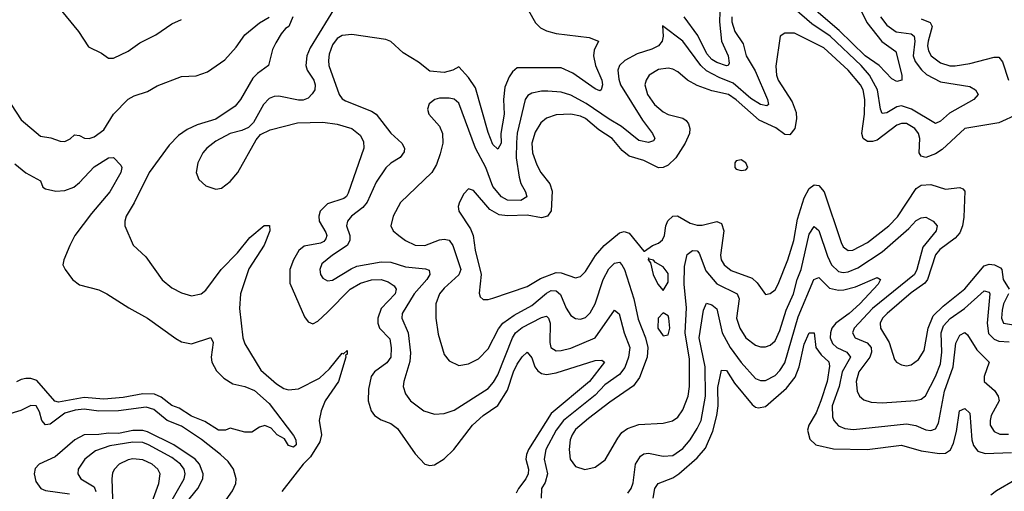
# Model space of a CAD drawing. Header units: inches. Extents: x 1694797 to 1849917, y 907313 to 1017959.
# Tile 675 of 834: x 1835384 to 1839432, y 936658 to 938598. Entities that reach past the tile are written whole.
import ezdxf

# ---------------------------------------------------------------- set-up
doc = ezdxf.new("R2010")
doc.units = ezdxf.units.IN
doc.header["$MEASUREMENT"] = 0
doc.layers.add('B8933', color=7, linetype='Continuous')

msp = doc.modelspace()

# ---------------------------------------------------------------- linework, layer by layer
at = {"layer": 'B8933', "color": 5}
for points, elevation in [([(1838810, 938706), (1838867.3, 938587.3), (1838928.8, 938508.8), (1838986.9, 938466.9), (1839011.4, 938370), (1839011.3, 938350), (1838990, 938343.8), (1838970, 938355.5), (1838917.6, 938410), (1838859.9, 938450), (1838753.4, 938553.4), (1838581.8, 938701.8)], 640), ([(1836690, 938663), (1836577.9, 938482), (1836565.2, 938450), (1836560.4, 938410), (1836566.2, 938390), (1836593.3, 938350), (1836599.7, 938330), (1836597.5, 938310), (1836587.4, 938292.6), (1836570, 938275.8), (1836550, 938267.8), (1836530, 938267), (1836450, 938283.6), (1836430, 938282.9), (1836410, 938273.9), (1836386.7, 938250), (1836345.2, 938174.8), (1836325.3, 938154.7), (1836297.6, 938142.4), (1836249.2, 938130), (1836190, 938097.9), (1836154, 938070), (1836136.8, 938050), (1836116.6, 938010), (1836110.2, 937970), (1836121, 937941), (1836150, 937914.7), (1836190, 937901.3), (1836214.4, 937905.6), (1836250, 937932.7), (1836280.8, 937970), (1836356.1, 938103.9), (1836374.7, 938125.3), (1836414.7, 938145.3), (1836526.3, 938173.7), (1836630, 938177.1), (1836690, 938168.4), (1836750, 938150.1), (1836783.8, 938123.8), (1836797.5, 938097.5), (1836798.8, 938070), (1836735.2, 937884.8), (1836728.5, 937871.5), (1836717, 937863), (1836650, 937840.6), (1836619.6, 937810), (1836613.6, 937790), (1836615.5, 937770), (1836642.7, 937722.7), (1836647.4, 937710), (1836642.6, 937697.4), (1836634.4, 937685.6), (1836621.4, 937678.6), (1836554, 937666), (1836531.3, 937648.7), (1836510, 937610.8), (1836495.1, 937570), (1836494.6, 937514.6), (1836555.7, 937375.7), (1836570, 937356), (1836590, 937347.7), (1836610, 937358.8), (1836650, 937395.7), (1836743.5, 937490), (1836785.2, 937514.8), (1836830, 937527.9), (1836870, 937530.1), (1836899.8, 937519.8), (1836923.9, 937503.9), (1836932, 937490), (1836928.3, 937470), (1836870.1, 937410), (1836856.5, 937370), (1836857, 937350), (1836864.2, 937330), (1836905.4, 937285.4), (1836912, 937248), (1836909.7, 937210.3), (1836893.4, 937186.6), (1836843.5, 937150), (1836829.6, 937130), (1836818.1, 937078.1), (1836817.4, 937030), (1836829.5, 936990), (1836843.2, 936970), (1836870, 936952.8), (1836910, 936937.3), (1836937, 936917), (1837010, 936812.7), (1837050.2, 936770.2), (1837070, 936764.2), (1837090, 936767.7), (1837130, 936791.6), (1837169.1, 936830), (1837246.1, 936930), (1837289.5, 936970.5), (1837350, 937010.7), (1837390, 937074.3), (1837414.8, 937150), (1837430, 937181.9), (1837450, 937212), (1837470, 937231.1), (1837490, 937207.2), (1837502.6, 937170), (1837514.1, 937154.1), (1837530, 937142.7), (1837550, 937138.8), (1837590, 937145.6), (1837750, 937196.6), (1837778.2, 937198.2), (1837788, 937190), (1837726.6, 937110), (1837570, 936979), (1837476.7, 936830), (1837468, 936810), (1837465.8, 936790), (1837476, 936750), (1837475.2, 936730), (1837465.4, 936710), (1837434.5, 936670), (1837426, 936650)], 620), ([(1835543.2, 938650), (1835625.8, 938550), (1835667.1, 938487.1), (1835720.5, 938460.5), (1835750, 938440.2), (1835770, 938440.2), (1835830, 938468.8), (1835877.6, 938502.4), (1835943.5, 938536.5), (1836010, 938581.2), (1836050, 938599.4)], 620), ([(1837475.8, 938635.8), (1837504.8, 938584.8), (1837525.3, 938565.3), (1837550, 938552.1), (1837590, 938541), (1837725.3, 938525.3), (1837763.7, 938510), (1837746.7, 938473.3), (1837743.1, 938450), (1837751.9, 938410), (1837777.9, 938350), (1837780.3, 938330), (1837775.2, 938310), (1837770, 938305.2), (1837750, 938313.7), (1837658.5, 938378.5), (1837610, 938399.6), (1837430, 938399.6), (1837410, 938384), (1837396.6, 938363.4), (1837379.1, 938320.9), (1837373.2, 938270), (1837375.5, 938210), (1837362.5, 938130), (1837364.3, 938090), (1837350, 938065.3), (1837330, 938085), (1837310, 938134), (1837258.1, 938318.1), (1837230, 938360.3), (1837190, 938404.2), (1837164.9, 938390), (1837130, 938381.1), (1837070, 938386.5), (1837023.6, 938423.6), (1836961.5, 938461.5), (1836910, 938508.8), (1836890, 938516.8), (1836750, 938537.7), (1836710, 938533.5), (1836690, 938520.4), (1836670, 938494.5), (1836656.2, 938456.2), (1836653.2, 938430), (1836654.8, 938410), (1836698, 938290), (1836710, 938272.7), (1836724.2, 938264.2), (1836830, 938222.5), (1836850.1, 938210.1), (1836910, 938131), (1836955.2, 938090), (1836966.2, 938070), (1836965.2, 938054.8), (1836948.8, 938031.2), (1836910, 938007.5), (1836890, 937988.9), (1836849.7, 937930.3), (1836812.8, 937847.2), (1836794.8, 937825.2), (1836747.9, 937790), (1836731.4, 937770), (1836727.8, 937750), (1836742.2, 937710), (1836741.3, 937690), (1836730.6, 937670), (1836671, 937630), (1836626.6, 937593.4), (1836618, 937570), (1836621.6, 937550), (1836630, 937535.3), (1836650, 937523.5), (1836670, 937526.4), (1836746.4, 937573.6), (1836770, 937583.7), (1836870, 937602.6), (1836910, 937600.3), (1836970, 937581.1), (1837053.3, 937573.3), (1837067.3, 937567.3), (1837070.1, 937550), (1837058.4, 937530), (1837006.5, 937470), (1836957, 937390), (1836954.8, 937370), (1836981, 937310), (1836991.6, 937228.4), (1836988.4, 937191.6), (1836963, 937110), (1836961.5, 937090), (1836970, 937059.3), (1836991.6, 937030), (1837046.4, 936990), (1837090, 936975.5), (1837130, 936978.8), (1837170, 936991.8), (1837310, 937081.6), (1837332.7, 937107.3), (1837350, 937137.8), (1837410.3, 937290), (1837422.7, 937310), (1837450, 937331.9), (1837530, 937373.2), (1837550, 937378.4), (1837559, 937370), (1837565.1, 937350), (1837564.2, 937270), (1837568.3, 937250), (1837590, 937236.6), (1837610, 937237.2), (1837650, 937246.7), (1837750, 937289.2), (1837830, 937403.2), (1837848.7, 937388.7), (1837870.1, 937310), (1837892.1, 937250), (1837887.3, 937210), (1837872.6, 937167.4), (1837850, 937139.2), (1837790, 937095.6), (1837750, 937054.1), (1837620.3, 936950), (1837590.4, 936910), (1837547.3, 936830), (1837541.2, 936790), (1837553.6, 936730), (1837544.8, 936695.2), (1837529.6, 936670), (1837528, 936630)], 640), ([(1838263.2, 938630), (1838261.3, 938590), (1838269.4, 938509.4), (1838297.4, 938450), (1838300.7, 938419.3), (1838297.1, 938410), (1838290, 938408.5), (1838250, 938422.3), (1838230, 938434.5), (1838210, 938457.4), (1838172.7, 938532.7), (1838115.6, 938610)], 640), ([(1838922.8, 938610), (1838950, 938575.6), (1838988.4, 938548.4), (1839050, 938539.4), (1839061.2, 938530), (1839063.8, 938510), (1839057.4, 938450), (1839066.4, 938426.4), (1839091.3, 938391.3), (1839113, 938373), (1839170, 938342.4), (1839290, 938323.8), (1839314.3, 938310), (1839324.6, 938290), (1839307.4, 938270), (1839206.9, 938213.1), (1839170, 938180.6), (1839150, 938171.3), (1839050.2, 938230.2), (1839010, 938243.4), (1838990, 938240.1), (1838950, 938215), (1838930, 938211.9), (1838922.8, 938230), (1838911.5, 938310), (1838878.4, 938370), (1838843.3, 938410), (1838716.3, 938530), (1838640.9, 938580.9), (1838570, 938642.8)], 660), ([(1835349.2, 938249.2), (1835390, 938186.2), (1835470, 938119.7), (1835512.6, 938112.6), (1835550, 938098.4), (1835570, 938097.7), (1835592, 938108), (1835610, 938123.9), (1835630, 938121.8), (1835650.7, 938110.7), (1835670, 938109.2), (1835690, 938116.3), (1835730, 938145.1), (1835769.4, 938210), (1835830, 938270.8), (1835855.4, 938284.6), (1835910, 938303), (1835950, 938326.3), (1836050, 938364.8), (1836110, 938367.6), (1836156.5, 938383.5), (1836227.1, 938432.9), (1836274.3, 938485.7), (1836310, 938536.1), (1836370, 938585.2), (1836410, 938608.7)], 580), ([(1836507.3, 938610), (1836490.8, 938570), (1836477.7, 938562.3), (1836459.5, 938540.5), (1836437.1, 938502.9), (1836424.2, 938475.8), (1836407.6, 938410), (1836362.5, 938377.5), (1836342.5, 938357.5), (1836292.4, 938270), (1836270, 938242.4), (1836190, 938189), (1836114.2, 938165.8), (1836073, 938147), (1836037.5, 938122.5), (1835998.3, 938081.7), (1835916.7, 937970), (1835855.2, 937844.8), (1835821.6, 937790), (1835816.2, 937770), (1835817.2, 937750), (1835850.8, 937670.8), (1835902.9, 937622.9), (1835970, 937528.3), (1836010, 937495), (1836050, 937475), (1836090, 937462.6), (1836130, 937471.2), (1836150, 937485.5), (1836212, 937570), (1836280.1, 937639.9), (1836330, 937701.7), (1836390, 937752.3), (1836411.7, 937751.7), (1836413.3, 937730), (1836390, 937671.2), (1836326.9, 937573.1), (1836292.6, 937470), (1836288, 937410), (1836301.8, 937290), (1836310, 937264.4), (1836376, 937156), (1836440, 937100), (1836470, 937081.5), (1836490, 937075.7), (1836530, 937080.5), (1836616.4, 937123.6), (1836658.4, 937161.6), (1836710, 937226), (1836716.1, 937223.9), (1836730, 937237.1), (1836730, 937222), (1836723.4, 937216.6), (1836725.2, 937210), (1836695.2, 937110), (1836640.1, 937030), (1836624.1, 936990), (1836615, 936950), (1836625.1, 936890), (1836617.6, 936862.4), (1836579.6, 936800.4), (1836549.2, 936770), (1836462.1, 936657.9)], 580), ([(1838311.7, 938610), (1838312.3, 938590), (1838324.8, 938550), (1838359, 938499), (1838371.2, 938450), (1838407.9, 938387.9), (1838458.6, 938270), (1838462.3, 938250), (1838455.8, 938244.2), (1838430, 938249.5), (1838390, 938274.5), (1838317.2, 938337.2), (1838260.5, 938360.5), (1838208.4, 938388.4), (1838185, 938410), (1838110, 938509.8), (1838026.4, 938573.6), (1838029.2, 938530), (1838025.6, 938510), (1838010.2, 938490), (1837983.7, 938476.3), (1837922.6, 938457.4), (1837871.9, 938430), (1837850.8, 938410), (1837843.6, 938390), (1837847.1, 938352.9), (1837854.3, 938330), (1837945, 938185), (1837986.5, 938130), (1837995.5, 938110), (1837990, 938099.6), (1837970, 938092.8), (1837930, 938101.6), (1837859, 938159), (1837808.4, 938188.4), (1837713.8, 938253.8), (1837650, 938287.7), (1837610, 938300.1), (1837555.6, 938304.4), (1837530, 938304.7), (1837490, 938296.1), (1837473.7, 938286.3), (1837462.9, 938270), (1837430, 938131.3), (1837426.5, 938093.5), (1837426, 938030), (1837437.4, 937950), (1837444.3, 937924.3), (1837463.5, 937890), (1837469.3, 937870), (1837444.9, 937855.1), (1837390, 937856.3), (1837364.5, 937870), (1837330, 937911.9), (1837300.7, 937990), (1837258.9, 938070), (1837190, 938254.5), (1837170, 938270.7), (1837150, 938274.8), (1837110, 938275.1), (1837091, 938270), (1837067.6, 938252.4), (1837060.4, 938230), (1837066, 938210), (1837110, 938160.3), (1837122.7, 938130), (1837123.3, 938090), (1837113.4, 938046.6), (1837097.3, 938002.7), (1837078.3, 937970), (1836950, 937846), (1836920.2, 937790), (1836910.3, 937750), (1836919.5, 937730), (1836943.1, 937710), (1836970.3, 937690), (1837010, 937670.2), (1837050, 937668.9), (1837110, 937692.4), (1837130, 937695.8), (1837150, 937691.4), (1837165.4, 937670), (1837197.6, 937570), (1837190, 937548.6), (1837130, 937494), (1837110.8, 937470), (1837095.7, 937430), (1837094.6, 937370), (1837104.5, 937304.5), (1837130, 937221.6), (1837150, 937195.3), (1837190, 937176), (1837230, 937183.2), (1837270, 937203.8), (1837310, 937244.5), (1837353.3, 937326.7), (1837370.7, 937349.3), (1837416.9, 937383.1), (1837490, 937422.9), (1837550, 937473.6), (1837570, 937484.1), (1837590, 937482.4), (1837607.9, 937467.9), (1837631.3, 937411.3), (1837650, 937381.6), (1837670, 937368.7), (1837690, 937366.8), (1837710, 937373.9), (1837730, 937392.7), (1837749.9, 937430), (1837783.3, 937530), (1837806.8, 937573.2), (1837830, 937596.2), (1837850, 937600.5), (1837860.1, 937590), (1837871.2, 937571.2), (1837909.7, 937450), (1837926.7, 937366.7), (1837957.5, 937290), (1837966.5, 937250), (1837964.5, 937210), (1837933, 937127), (1837908.3, 937091.7), (1837810, 937025.5), (1837722.4, 936957.6), (1837670, 936912.1), (1837655.6, 936890), (1837648.1, 936870), (1837643.3, 936830), (1837648.1, 936790), (1837670, 936760.6), (1837708.2, 936748.2), (1837750, 936758.2), (1837791.7, 936788.3), (1837842.8, 936877.2), (1837860.4, 936899.6), (1837882.9, 936917.1), (1837930, 936933.2), (1838030, 936939), (1838067.8, 936947.8), (1838090, 936963.2), (1838110, 936994), (1838133.2, 937050), (1838138.6, 937090), (1838138, 937202), (1838120.3, 937310), (1838126.4, 937413.6), (1838116.6, 937510), (1838117.6, 937582.4), (1838128, 937632), (1838150, 937648.4), (1838170, 937648), (1838178, 937638), (1838205.7, 937565.7), (1838250, 937511.1), (1838333.8, 937470), (1838342.5, 937450), (1838331.4, 937370), (1838345.3, 937330), (1838370, 937290.2), (1838410, 937259.5), (1838430, 937252.9), (1838450, 937252.9), (1838470, 937259.4), (1838490, 937276.8), (1838510, 937319.2), (1838536.1, 937403.9), (1838566.2, 937470), (1838580.1, 937530), (1838597.1, 937570), (1838630, 937715.6), (1838650, 937748.1), (1838670, 937731.3), (1838705.7, 937625.7), (1838722.4, 937590), (1838750, 937562.7), (1838770, 937558.2), (1838790, 937560.5), (1838830, 937577), (1838930, 937644), (1839040.2, 937739.8), (1839070, 937772.3), (1839090, 937783.5), (1839110, 937786.3), (1839140.4, 937770), (1839156.9, 937750), (1839152.8, 937730), (1839097, 937663), (1839072.8, 937570), (1839063.6, 937550), (1838890, 937409.9), (1838815.7, 937330), (1838807.7, 937310), (1838819.3, 937290), (1838868.4, 937268.4), (1838885, 937250), (1838886.7, 937230), (1838879.6, 937210), (1838834.7, 937150), (1838823.7, 937110), (1838827.5, 937070), (1838837.6, 937050), (1838854.6, 937034.6), (1838884.5, 937024.5), (1838930, 937021.8), (1839067.5, 937032.5), (1839090, 937037.8), (1839108.7, 937051.3), (1839150, 937130.1), (1839170, 937182.4), (1839175.9, 937230), (1839172.4, 937310), (1839181.7, 937338.3), (1839210, 937369.4), (1839268.5, 937410), (1839350, 937483), (1839370, 937477.3), (1839372.6, 937470), (1839361.9, 937350), (1839367.7, 937307.7), (1839390, 937283.5), (1839410, 937275.6), (1839452.8, 937272.8)], 660), ([(1839090, 938602.2), (1839127.1, 938587.1), (1839135.9, 938570), (1839119, 938510), (1839117.1, 938490), (1839121.3, 938470), (1839131.7, 938450), (1839170, 938420.1), (1839208, 938408), (1839230, 938408.3), (1839290, 938418.6), (1839390, 938444.7), (1839410, 938444.7), (1839425.1, 938425.1), (1839450.1, 938350)], 680), ([(1839487.6, 938210), (1839410, 938174.5), (1839270, 938151.1), (1839176.2, 938063.8), (1839150, 938046.4), (1839110, 938031.7), (1839090, 938037.2), (1839082.6, 938050), (1839085.5, 938110), (1839079.9, 938130), (1839064.8, 938150), (1839030, 938170.6), (1839010, 938171.8), (1838990, 938163.8), (1838910, 938102.9), (1838890, 938096.6), (1838870, 938097.8), (1838852.2, 938110), (1838846.3, 938130), (1838857.4, 938210), (1838859.3, 938270), (1838851.5, 938310), (1838841, 938330), (1838790.8, 938390), (1838690, 938482.8), (1838570, 938542.6), (1838530, 938543.1), (1838510.2, 938529.8), (1838492.9, 938407.1), (1838496, 938370), (1838502.7, 938350), (1838560.7, 938260.7), (1838576.1, 938216.1), (1838578.2, 938190), (1838571.4, 938150), (1838550, 938123.9), (1838530, 938125.6), (1838493.3, 938153.3), (1838424.7, 938184.7), (1838330, 938268.7), (1838298.2, 938290), (1838230, 938305.9), (1838170, 938327.6), (1838130, 938349.9), (1838090, 938383.9), (1838070, 938394.3), (1838050, 938398.2), (1838010, 938393.6), (1837972, 938370), (1837959.4, 938350), (1837954.3, 938330), (1837964.8, 938290), (1837993.7, 938250), (1838030, 938219.8), (1838050, 938208.7), (1838110, 938193.5), (1838124.1, 938184.1), (1838134.4, 938170), (1838139.3, 938150), (1838138.7, 938130), (1838120.3, 938090), (1838082.4, 938030), (1838050, 937999.3), (1838030, 937989.6), (1838010, 937988.5), (1837950, 938019), (1837890, 938037.2), (1837860.8, 938060.8), (1837820.2, 938110), (1837765.3, 938145.3), (1837710, 938191.6), (1837690, 938201.7), (1837650, 938209.4), (1837590, 938207), (1837550, 938193.3), (1837526.7, 938173.3), (1837504.2, 938135.8), (1837489.7, 938090), (1837492.1, 938050), (1837510, 938001.5), (1837526.3, 937970), (1837563.2, 937923.2), (1837573.3, 937893.3), (1837570, 937811.6), (1837554.1, 937790), (1837530, 937783.7), (1837470, 937793.6), (1837390, 937790.9), (1837355.1, 937795.1), (1837317.1, 937817.1), (1837250, 937895.8), (1837230, 937902.9), (1837210, 937882), (1837192.3, 937847.7), (1837187.6, 937830), (1837190.2, 937810), (1837238.2, 937738.2), (1837248.5, 937710), (1837256.8, 937650), (1837281.5, 937550), (1837273.1, 937473.1), (1837278, 937458), (1837290, 937446.7), (1837310, 937446.7), (1837330, 937453), (1837470, 937500.6), (1837526, 937534), (1837590, 937558), (1837610, 937557.4), (1837670, 937536.1), (1837690, 937541.4), (1837710, 937562.6), (1837751.4, 937628.6), (1837787.2, 937670), (1837850, 937721.8), (1837870, 937727.3), (1837890, 937719.8), (1837950, 937646), (1837953.6, 937646.4), (1837986.6, 937670), (1838010, 937678.4), (1838027, 937693), (1838034.9, 937710), (1838040.5, 937750), (1838048.5, 937771.5), (1838069.4, 937790.6), (1838088.5, 937791.5), (1838141.3, 937761.3), (1838170, 937753.2), (1838190, 937753.5), (1838250, 937768.1), (1838270, 937760.2), (1838279, 937730), (1838264.9, 937630), (1838268.8, 937610), (1838280.7, 937590), (1838310, 937566.9), (1838395.3, 937535.3), (1838416.4, 937516.4), (1838450, 937468.4), (1838470, 937471.4), (1838490, 937487.1), (1838503.2, 937510), (1838541.9, 937610), (1838566.9, 937690), (1838581.7, 937778.3), (1838610, 937865), (1838630, 937904.2), (1838650, 937919.6), (1838670, 937916.1), (1838692.4, 937890), (1838761.4, 937681.5), (1838770, 937664.1), (1838790, 937649), (1838810, 937649.6), (1838870, 937681.2), (1838957.6, 937750), (1838992.8, 937787.2), (1839070, 937903.3), (1839090, 937917.4), (1839130, 937920.4), (1839190, 937901.4), (1839250, 937907.8), (1839262.2, 937902.2), (1839270, 937892.2), (1839265.6, 937785.6), (1839260.1, 937750), (1839250, 937721.9), (1839230, 937700.1), (1839167.4, 937652.6), (1839150, 937630.4), (1839116.1, 937530), (1839105.2, 937514.8), (1839050, 937474.5), (1838950.1, 937390), (1838931.2, 937370), (1838922.2, 937350), (1838923.3, 937330), (1838958.3, 937270), (1838980.8, 937200.8), (1838989.4, 937189.4), (1839010, 937178.5), (1839030, 937174.7), (1839050, 937178.6), (1839079.6, 937200.4), (1839102.3, 937237.7), (1839119.6, 937330), (1839140.2, 937379.8), (1839180.3, 937419.7), (1839270, 937491), (1839350, 937585.1), (1839370, 937592.1), (1839391.4, 937590), (1839416.9, 937576.9), (1839422.4, 937570), (1839427.4, 937530), (1839452.3, 937490)], 680), ([(1835364.9, 938004.9), (1835410, 937968.9), (1835470, 937934.9), (1835479.1, 937910), (1835490, 937902.4), (1835533, 937893), (1835570, 937895.2), (1835607, 937910), (1835630, 937928.4), (1835690, 937992.4), (1835750, 938030.6), (1835770, 938031.3), (1835799.9, 937999.9), (1835804, 937990), (1835799.5, 937970), (1835754.3, 937890), (1835679.1, 937800.9), (1835611.4, 937710), (1835590.3, 937670), (1835565.5, 937610), (1835562, 937590), (1835570.6, 937570), (1835602, 937530), (1835630, 937508.2), (1835710, 937486.4), (1835742.8, 937470), (1835832.6, 937412.6), (1835910, 937370.3), (1836026.3, 937286.3), (1836050, 937273.6), (1836090, 937265.2), (1836170.3, 937290.3), (1836179.5, 937270), (1836171.9, 937210), (1836173.7, 937190), (1836193.9, 937153.9), (1836223.9, 937124), (1836260.5, 937100.5), (1836310.4, 937090), (1836350, 937072.7), (1836410, 937019.7), (1836510, 936887.2), (1836519.7, 936870), (1836521.3, 936850), (1836510, 936840.3), (1836490, 936847.1), (1836473.5, 936873.5), (1836442.7, 936890), (1836418.6, 936918.6), (1836391.6, 936928.4), (1836370, 936922), (1836338, 936902), (1836310, 936901.2), (1836250, 936918), (1836230.8, 936909.2), (1836202, 936910), (1836145.3, 936945.3), (1836090, 936967.4), (1836040.5, 937000.5), (1836010, 937010.9), (1835965.7, 937045.7), (1835938.4, 937058.4), (1835890, 937059.9), (1835810, 937044.2), (1835730, 937037.6), (1835650, 937043.9), (1835544.5, 937024.5), (1835529.2, 937029.2), (1835454.7, 937114.7), (1835430, 937121.9), (1835410, 937121.8), (1835390, 937118.6), (1835371.4, 937108.6)], 560), ([(1837884.4, 936650), (1837898.9, 936670), (1837906.4, 936693.6), (1837915.7, 936770), (1837936.5, 936803.5), (1837950, 936812.1), (1837970, 936814.8), (1838030, 936802.2), (1838070, 936805.7), (1838110, 936834.1), (1838140.2, 936870), (1838170, 936916.3), (1838185.4, 936950), (1838204, 937050), (1838202.3, 937170), (1838177.4, 937290), (1838196.2, 937403.8), (1838208.1, 937431.9), (1838230, 937425.9), (1838250, 937409.1), (1838272.6, 937310), (1838305.9, 937250), (1838350, 937188.4), (1838410, 937122.8), (1838430, 937113.9), (1838450, 937114.1), (1838490, 937135.3), (1838510, 937154.8), (1838530, 937186.2), (1838584.6, 937375.4), (1838649.9, 937530), (1838670, 937537.7), (1838714.2, 937494.2), (1838750, 937485.2), (1838773.2, 937486.8), (1838820.4, 937499.7), (1838910, 937538), (1838923.1, 937530), (1838913.8, 937510), (1838838, 937430), (1838794.5, 937390), (1838739.9, 937350), (1838723.9, 937330), (1838717.2, 937310), (1838716.8, 937290), (1838726.2, 937266.2), (1838743.4, 937250), (1838785, 937230), (1838799.6, 937210), (1838765.8, 937150), (1838753.8, 937090), (1838725.1, 937010), (1838725.3, 936965.3), (1838730.9, 936950), (1838750, 936928.1), (1838776.8, 936916.8), (1838812.1, 936912.1), (1839030, 936935.6), (1839068.9, 936928.9), (1839110, 936910.9), (1839130, 936907.9), (1839150, 936914.9), (1839161.7, 936938.3), (1839185.9, 937070), (1839222.7, 937170), (1839232.6, 937267.4), (1839250, 937301.2), (1839270, 937311.9), (1839281.4, 937301.4), (1839320, 937240), (1839370.2, 937190), (1839349.3, 937130.7), (1839350.1, 937110), (1839392.3, 937072.3), (1839406.9, 937050), (1839410.6, 937030), (1839378.5, 936970), (1839374.3, 936950), (1839374.7, 936930), (1839390, 936903.9), (1839413.8, 936893.8), (1839450, 936892.8)], 640), ([(1839450.1, 937470), (1839429.2, 937430), (1839423.8, 937403.8), (1839421.3, 937370), (1839429.1, 937350), (1839510, 937335.9)], 680), ([(1837988.4, 936630), (1837995.8, 936670), (1838009.6, 936690.4), (1838070, 936713.8), (1838094.5, 936730), (1838170, 936795.7), (1838204.2, 936835.8), (1838234.3, 936905.7), (1838251.1, 936970), (1838255.9, 937010), (1838254.3, 937085.7), (1838270, 937156.5), (1838290, 937154.7), (1838323.6, 937103.6), (1838395.2, 937015.2), (1838410, 937003.8), (1838421.6, 937001.6), (1838450, 937006.6), (1838537.2, 937082.8), (1838572.7, 937127.3), (1838589, 937170), (1838610, 937263.1), (1838630.3, 937310.3), (1838650, 937310.6), (1838657.8, 937250), (1838679.3, 937219.3), (1838710.3, 937190.3), (1838713, 937173), (1838703.7, 937110), (1838678.2, 937030), (1838658.4, 936981.6), (1838628, 936930), (1838622.7, 936910), (1838632.3, 936872.3), (1838657.8, 936850), (1838730, 936833.1), (1838869.1, 936830.9), (1839010, 936848.6), (1839090, 936824.2), (1839166.1, 936813.9), (1839190, 936815.2), (1839210.9, 936829.1), (1839223.2, 936856.9), (1839236.1, 936903.9), (1839248.2, 936990), (1839270, 936999.6), (1839290, 936979.1), (1839299, 936870), (1839306.1, 936846.1), (1839323.2, 936823.2), (1839353.9, 936813.9), (1839461.6, 936818.4)], 620), ([(1836223.4, 936610), (1836259.5, 936660.5), (1836272.3, 936690), (1836273.9, 936710), (1836262.7, 936750), (1836241, 936781), (1836210.3, 936810.3), (1836131.6, 936871.6), (1836050, 936926.1), (1835990, 936950), (1835935.2, 936995.2), (1835904.5, 937004.5), (1835790, 936989.5), (1835710, 936988.3), (1835650, 936996.1), (1835612.7, 936992.7), (1835570, 936980.3), (1835510, 936934.2), (1835490, 936932.2), (1835475.3, 936950), (1835465.8, 936985.8), (1835451.4, 937010), (1835430, 937010.7), (1835389.2, 936990.8), (1835330, 936972.7)], 580), ([(1836069.3, 936610.7), (1836116, 936670), (1836137.6, 936710), (1836139.2, 936730), (1836123, 936770), (1836106, 936790), (1836017.7, 936850), (1835910, 936902.8), (1835890, 936908.3), (1835850, 936908.8), (1835790, 936896.3), (1835750, 936897.9), (1835710, 936891.7), (1835650, 936890.6), (1835610.8, 936870), (1835530, 936800.3), (1835464.4, 936770), (1835448.2, 936751.8), (1835443.3, 936730), (1835450, 936698.9), (1835471.4, 936670), (1835490, 936661.2), (1835588.7, 936648.6)], 620), ([(1836005.9, 936614.1), (1836061, 936710), (1836064.7, 936730), (1836059.9, 936750), (1836045.5, 936770), (1836010, 936797.2), (1835913.9, 936850), (1835890, 936858.5), (1835850, 936860.1), (1835754.9, 936845.1), (1835695.3, 936824.7), (1835651.5, 936790), (1835624.2, 936750), (1835622.7, 936730), (1835636, 936710), (1835690, 936677.2), (1835697.7, 936657.7)], 640), ([(1839476.1, 936703.9), (1839400.3, 936659.7), (1839377.5, 936642.5)], 620)]:
    msp.add_lwpolyline(points, dxfattribs=dict(at, elevation=elevation))
for points, elevation in [([(1838350, 938021.6), (1838330, 938017), (1838324.4, 938010), (1838323.8, 937990), (1838330, 937983.8), (1838350, 937978), (1838370, 937980.7), (1838378, 937990), (1838369.3, 938010)], 720), ([(1837970, 937618), (1837968.4, 937610), (1837978, 937598), (1837989.1, 937550), (1838008, 937510), (1838030, 937484.9), (1838050, 937519.1), (1838050, 937554.3), (1838030, 937581.5), (1837998.9, 937598.9), (1837990, 937609), (1837972.7, 937612.7)], 680), ([(1838030, 937391.9), (1838009.5, 937370.5), (1838007.7, 937330), (1838030, 937297.2), (1838050, 937301.7), (1838057.5, 937330), (1838052.9, 937370), (1838050, 937380.5)], 680), ([(1835850, 936792.2), (1835830, 936788), (1835792.6, 936770), (1835773.8, 936750), (1835765.8, 936734.2), (1835763.1, 936710), (1835767.7, 936587.7), (1835771.5, 936570), (1835783.2, 936550), (1835806.5, 936530), (1835870, 936498.7), (1835890, 936494.8), (1835912.2, 936570), (1835956.2, 936690), (1835962.1, 936730), (1835952.5, 936750), (1835928.9, 936770), (1835890, 936788.3)], 660)]:
    msp.add_lwpolyline(points, close=True, dxfattribs=dict(at, elevation=elevation))

doc.saveas('drawing.dxf')
